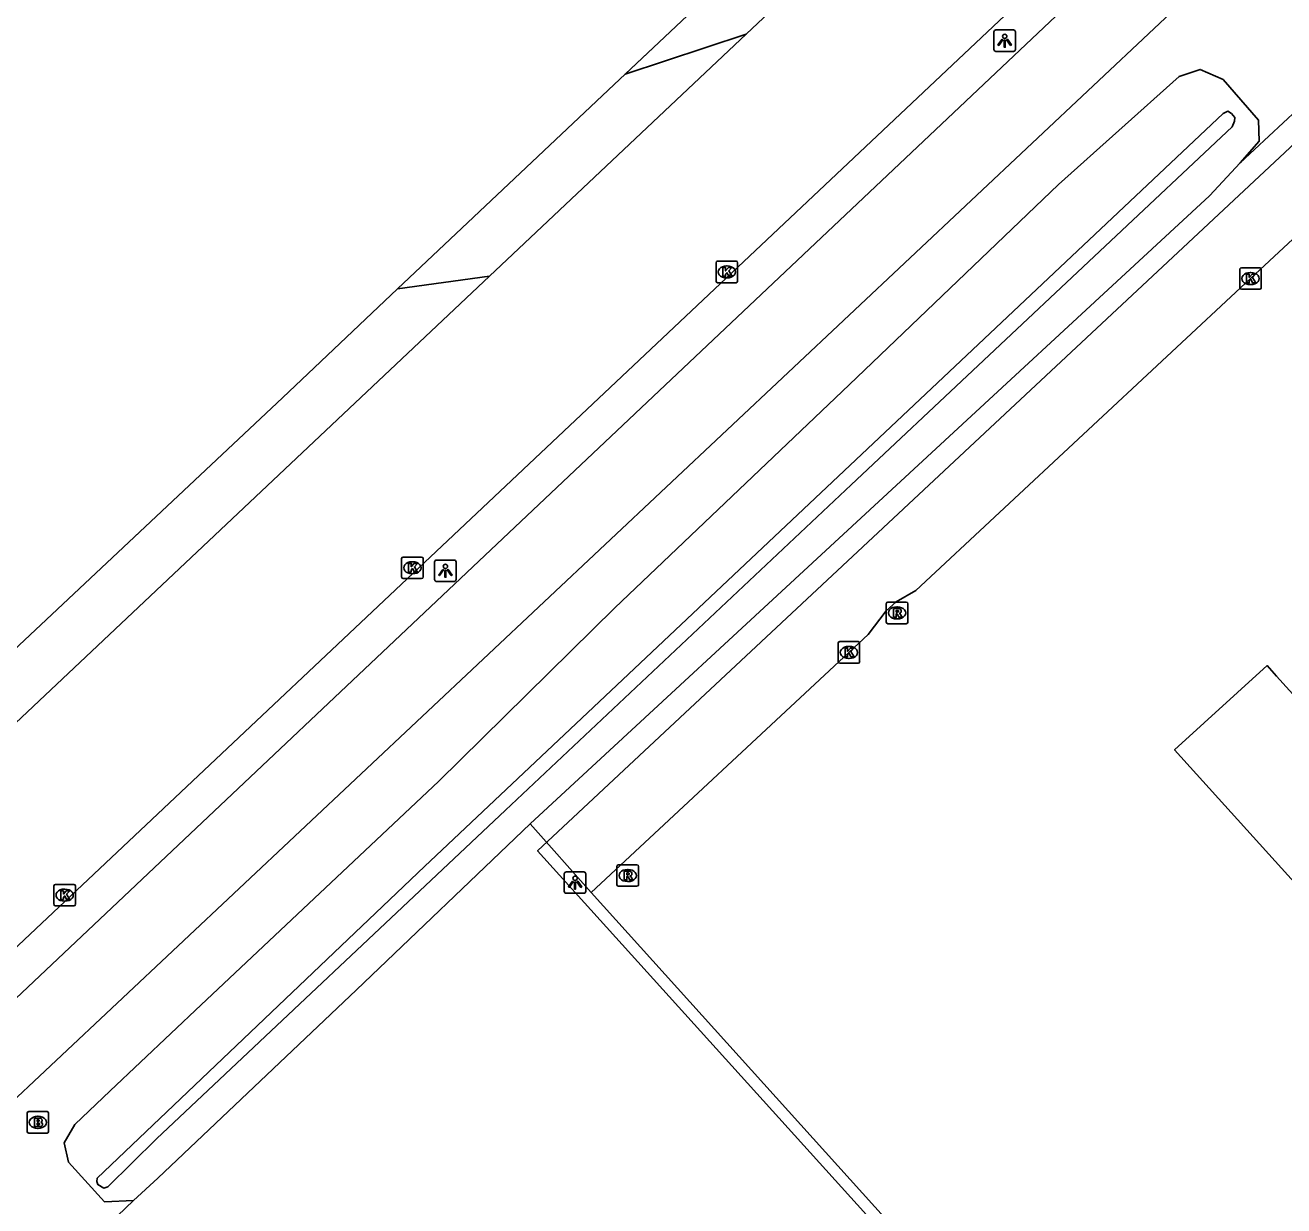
# Model space of a CAD drawing. Extents: x 156141 to 158132, y 385651 to 388399.
# Drawn here: x 156440.2 to 156498.6, y 387475.2 to 387530 of the extents above; entities that cross this region are included whole.
import ezdxf

# ---------------------------------------------------------------- set-up
doc = ezdxf.new("R2010")
doc.units = 0
for name, color, linetype in [('IMGEO_Berm_groen', 7, 'Continuous'), ('IMGEO_Brandkraan', 7, 'Continuous'), ('IMGEO_Fietspad_gesloten', 7, 'Continuous'), ('IMGEO_Grasland_agrarisch', 7, 'Continuous'), ('IMGEO_Groenvoorziening', 7, 'Continuous'), ('IMGEO_Hek', 7, 'Continuous'), ('IMGEO_Kolk', 7, 'Continuous'), ('IMGEO_Lichtpunt', 7, 'Continuous'), ('IMGEO_Pand', 7, 'Continuous'), ('IMGEO_Rijbaan_lokaal_gesloten', 7, 'Continuous'), ('IMGEO_Rijbaan_lokaal_open', 7, 'Continuous'), ('IMGEO_Rioolput', 7, 'Continuous'), ('IMGEO_Waterloop', 7, 'Continuous')]:
    doc.layers.add(name, color=color, linetype=linetype)

msp = doc.modelspace()

# ---------------------------------------------------------------- linework, layer by layer
at = {"layer": 'IMGEO_Berm_groen'}
for points in [[(156468.008, 387527.74), (156471.142, 387530.701), (156495.654, 387553.795), (156495.089, 387554.361), (156496.881, 387556.093), (156497.455, 387555.488), (156510.629, 387567.966), (156529.863, 387586.065), (156536.23, 387592.718), (156540.59, 387597.212)], [(156496.554, 387523.626), (156503.193, 387529.807)], [(156496.554, 387523.626), (156497.425, 387524.629), (156497.396, 387525.602), (156495.752, 387527.494), (156494.691, 387527.961), (156493.721, 387527.625), (156488.117, 387522.619), (156478.396, 387513.326), (156467.535, 387502.976), (156459.352, 387494.912), (156448.341, 387484.539), (156444.116, 387480.552), (156442.475, 387478.983), (156441.976, 387478.135), (156442.177, 387477.248), (156443.844, 387475.402), (156445.188, 387475.47)], [(156391.052, 387455.634), (156391.387, 387455.539), (156425.089, 387487.348), (156452.106, 387512.72), (156457.451, 387517.769)], [(156439.579, 387470.075), (156445.188, 387475.47)]]:
    msp.add_lwpolyline(points, dxfattribs=at)
at = {"layer": 'IMGEO_Brandkraan'}
for p, q in [((156440.256, 387478.665), (156440.256, 387479.517)), ((156440.331, 387479.591), (156441.183, 387479.591)), ((156440.744, 387479.371), (156440.769, 387479.371)), ((156441.257, 387479.517), (156441.257, 387478.665)), ((156440.767, 387478.811), (156440.742, 387478.811)), ((156441.183, 387478.591), (156440.331, 387478.591))]:
    msp.add_line(p, q, dxfattribs=at)
for points in [[(156440.256, 387478.665), (156440.256, 387479.517)], [(156440.331, 387479.591), (156441.183, 387479.591)], [(156441.257, 387479.517), (156441.257, 387478.665)], [(156440.604, 387479.291), (156440.604, 387478.891), (156440.817, 387478.891)], [(156440.835, 387479.291), (156440.604, 387479.291)], [(156440.783, 387479.21), (156440.729, 387479.21), (156440.729, 387479.134)], [(156440.729, 387479.134), (156440.782, 387479.134)], [(156440.791, 387479.058), (156440.729, 387479.058), (156440.729, 387478.977)], [(156440.729, 387478.977), (156440.791, 387478.977)], [(156441.183, 387478.591), (156440.331, 387478.591)]]:
    msp.add_lwpolyline(points, dxfattribs=at)
for centre, radius, start, end in [((156440.333, 387479.515), 0.0765, 91.55205, 178.44795), ((156440.333, 387479.515), 0.0765, 91.55205, 178.44795), ((156441.181, 387479.515), 0.0765, 1.55205, 88.44795), ((156441.181, 387479.515), 0.0765, 1.55205, 88.44795), ((156440.784, 387479.172), 0.0379, 267.82845, 90.93552), ((156440.792, 387479.017), 0.0404, 269.87594, 90.50774), ((156440.823, 387479.142), 0.251, 268.66757, 293.53466), ((156440.839, 387479.146), 0.145, 59.4692, 91.53667), ((156440.864, 387479.193), 0.0922, 285.51372, 58.15012), ((156440.869, 387479.001), 0.105, 301.31148, 78.98903), ((156440.333, 387478.667), 0.0765, 181.55205, 268.44795), ((156440.333, 387478.667), 0.0765, 181.55205, 268.44795), ((156441.181, 387478.667), 0.0765, 271.55205, 358.44795), ((156441.181, 387478.667), 0.0765, 271.55205, 358.44795)]:
    msp.add_arc(centre, radius, start, end, dxfattribs=at)
for centre, major_axis, ratio, start_param, end_param in [((156440.743, 387479.091), (-0.387, 0.002), 0.722429, 4.712389, 7.853982), ((156440.768, 387479.091), (-0.39, 0.002), 0.717154, 1.570796, 4.712389)]:
    msp.add_ellipse(centre, major_axis=major_axis, ratio=ratio, start_param=start_param, end_param=end_param, dxfattribs=at)
at = {"layer": 'IMGEO_Fietspad_gesloten'}
for points in [[(156585.415, 387620.086), (156578.126, 387613.433), (156551.398, 387590.304), (156495.527, 387537.568), (156379.452, 387427.902)], [(156590.669, 387620.135), (156581.442, 387611.597), (156554.376, 387588.321), (156498.217, 387535.194), (156430.268, 387471.316), (156381.614, 387425.402)]]:
    msp.add_lwpolyline(points, dxfattribs=at)
at = {"layer": 'IMGEO_Grasland_agrarisch'}
for points in [[(156445.188, 387475.47), (156446.319, 387476.506), (156455.542, 387485.247), (156463.601, 387492.949)], [(156463.601, 387492.949), (156466.435, 387489.763)]]:
    msp.add_lwpolyline(points, dxfattribs=at)
at = {"layer": 'IMGEO_Groenvoorziening'}
msp.add_lwpolyline([(156463.601, 387492.949), (156495.122, 387522.095), (156496.554, 387523.626)], dxfattribs=at)
at = {"layer": 'IMGEO_Hek'}
for points in [[(156646.881, 387477.996), (156638.619, 387470.479), (156638.602, 387470.464), (156602.22, 387437.666), (156601.882, 387437.361), (156590.708, 387427.281), (156590.403, 387427.007), (156590.376, 387426.982), (156553.024, 387393.236), (156505.235, 387445.99), (156463.944, 387491.685), (156532.587, 387555.868), (156577.395, 387597.823), (156580.308, 387599.849), (156603.227, 387615.785)], [(156548.867, 387605.742), (156540.59, 387597.212), (156536.23, 387592.718), (156529.863, 387586.065), (156510.629, 387567.966), (156497.455, 387555.488), (156496.881, 387556.093), (156495.089, 387554.361), (156495.654, 387553.795), (156471.142, 387530.701), (156467.766, 387527.512), (156457.451, 387517.769), (156452.106, 387512.72), (156425.089, 387487.348), (156391.387, 387455.539), (156391.052, 387455.634), (156386.592, 387456.896), (156386.35, 387456.964), (156377.511, 387448.6), (156375.204, 387442.28), (156374.956, 387442.047), (156370.988, 387438.316), (156367.952, 387435.462), (156364.053, 387431.796)]]:
    msp.add_lwpolyline(points, dxfattribs=at)
at = {"layer": 'IMGEO_Kolk'}
for p, q in [((156472.301, 387519.06), (156473.153, 387519.06)), ((156472.226, 387518.134), (156472.226, 387518.986)), ((156472.714, 387518.84), (156472.739, 387518.84)), ((156473.227, 387518.986), (156473.227, 387518.134)), ((156496.526, 387517.827), (156496.526, 387518.679)), ((156496.601, 387518.753), (156497.453, 387518.753)), ((156497.014, 387518.533), (156497.039, 387518.533)), ((156497.527, 387518.679), (156497.527, 387517.827)), ((156473.153, 387518.06), (156472.301, 387518.06)), ((156472.737, 387518.28), (156472.712, 387518.28)), ((156497.037, 387517.973), (156497.012, 387517.973)), ((156497.453, 387517.753), (156496.601, 387517.753)), ((156457.635, 387504.402), (156457.635, 387505.254)), ((156457.71, 387505.328), (156458.562, 387505.328)), ((156458.123, 387505.108), (156458.148, 387505.108)), ((156458.636, 387505.254), (156458.636, 387504.402)), ((156458.146, 387504.548), (156458.121, 387504.548)), ((156458.562, 387504.328), (156457.71, 387504.328)), ((156477.889, 387500.474), (156477.889, 387501.326)), ((156477.964, 387501.4), (156478.816, 387501.4)), ((156478.377, 387501.18), (156478.402, 387501.18)), ((156478.89, 387501.326), (156478.89, 387500.474)), ((156478.816, 387500.4), (156477.964, 387500.4)), ((156478.4, 387500.62), (156478.375, 387500.62)), ((156441.5, 387489.209), (156441.5, 387490.061)), ((156441.575, 387490.135), (156442.427, 387490.135)), ((156441.988, 387489.915), (156442.013, 387489.915)), ((156442.501, 387490.061), (156442.501, 387489.209)), ((156442.011, 387489.355), (156441.986, 387489.355)), ((156442.427, 387489.135), (156441.575, 387489.135))]:
    msp.add_line(p, q, dxfattribs=at)
for points in [[(156472.301, 387519.06), (156473.153, 387519.06)], [(156472.226, 387518.134), (156472.226, 387518.986)], [(156472.547, 387518.76), (156472.67, 387518.76), (156472.67, 387518.609), (156472.8, 387518.76), (156472.964, 387518.76), (156472.818, 387518.609), (156472.971, 387518.36), (156472.819, 387518.36), (156472.734, 387518.524), (156472.67, 387518.457), (156472.67, 387518.36), (156472.547, 387518.36), (156472.547, 387518.76)], [(156473.227, 387518.986), (156473.227, 387518.134)], [(156496.526, 387517.827), (156496.526, 387518.679)], [(156496.601, 387518.753), (156497.453, 387518.753)], [(156496.847, 387518.453), (156496.97, 387518.453), (156496.97, 387518.302), (156497.1, 387518.453), (156497.264, 387518.453), (156497.118, 387518.302), (156497.271, 387518.053), (156497.119, 387518.053), (156497.034, 387518.217), (156496.97, 387518.15), (156496.97, 387518.053), (156496.847, 387518.053), (156496.847, 387518.453)], [(156497.527, 387518.679), (156497.527, 387517.827)], [(156473.153, 387518.06), (156472.301, 387518.06)], [(156497.453, 387517.753), (156496.601, 387517.753)], [(156457.635, 387504.402), (156457.635, 387505.254)], [(156457.71, 387505.328), (156458.562, 387505.328)], [(156457.956, 387505.028), (156458.079, 387505.028), (156458.079, 387504.877), (156458.209, 387505.028), (156458.373, 387505.028), (156458.227, 387504.877), (156458.38, 387504.628), (156458.228, 387504.628), (156458.143, 387504.792), (156458.079, 387504.725), (156458.079, 387504.628), (156457.956, 387504.628), (156457.956, 387505.028)], [(156458.636, 387505.254), (156458.636, 387504.402)], [(156458.562, 387504.328), (156457.71, 387504.328)], [(156477.889, 387500.474), (156477.889, 387501.326)], [(156477.964, 387501.4), (156478.816, 387501.4)], [(156478.21, 387501.1), (156478.333, 387501.1), (156478.333, 387500.949), (156478.463, 387501.1), (156478.627, 387501.1), (156478.481, 387500.949), (156478.634, 387500.7), (156478.482, 387500.7), (156478.397, 387500.864), (156478.333, 387500.797), (156478.333, 387500.7), (156478.21, 387500.7), (156478.21, 387501.1)], [(156478.89, 387501.326), (156478.89, 387500.474)], [(156478.816, 387500.4), (156477.964, 387500.4)], [(156441.5, 387489.209), (156441.5, 387490.061)], [(156441.575, 387490.135), (156442.427, 387490.135)], [(156441.821, 387489.835), (156441.944, 387489.835), (156441.944, 387489.684), (156442.074, 387489.835), (156442.238, 387489.835), (156442.092, 387489.684), (156442.245, 387489.435), (156442.093, 387489.435), (156442.008, 387489.599), (156441.944, 387489.532), (156441.944, 387489.435), (156441.821, 387489.435), (156441.821, 387489.835)], [(156442.501, 387490.061), (156442.501, 387489.209)], [(156442.427, 387489.135), (156441.575, 387489.135)]]:
    msp.add_lwpolyline(points, dxfattribs=at)
for centre, start, end in [((156472.303, 387518.984), 91.55205, 178.44795), ((156472.303, 387518.984), 91.55205, 178.44795), ((156473.151, 387518.984), 1.55205, 88.44795), ((156473.151, 387518.984), 1.55205, 88.44795), ((156496.603, 387518.677), 91.55205, 178.44795), ((156496.603, 387518.677), 91.55205, 178.44795), ((156497.451, 387518.677), 1.55205, 88.44795), ((156497.451, 387518.677), 1.55205, 88.44795), ((156472.303, 387518.136), 181.55205, 268.44795), ((156472.303, 387518.136), 181.55205, 268.44795), ((156473.151, 387518.136), 271.55205, 358.44795), ((156473.151, 387518.136), 271.55205, 358.44795), ((156496.603, 387517.829), 181.55205, 268.44795), ((156496.603, 387517.829), 181.55205, 268.44795), ((156497.451, 387517.829), 271.55205, 358.44795), ((156497.451, 387517.829), 271.55205, 358.44795), ((156457.712, 387505.252), 91.55205, 178.44795), ((156457.712, 387505.252), 91.55205, 178.44795), ((156458.56, 387505.252), 1.55205, 88.44795), ((156458.56, 387505.252), 1.55205, 88.44795), ((156457.712, 387504.404), 181.55205, 268.44795), ((156457.712, 387504.404), 181.55205, 268.44795), ((156458.56, 387504.404), 271.55205, 358.44795), ((156458.56, 387504.404), 271.55205, 358.44795), ((156477.966, 387501.324), 91.55205, 178.44795), ((156477.966, 387501.324), 91.55205, 178.44795), ((156478.814, 387501.324), 1.55205, 88.44795), ((156478.814, 387501.324), 1.55205, 88.44795), ((156477.966, 387500.476), 181.55205, 268.44795), ((156477.966, 387500.476), 181.55205, 268.44795), ((156478.814, 387500.476), 271.55205, 358.44795), ((156478.814, 387500.476), 271.55205, 358.44795), ((156441.577, 387490.059), 91.55205, 178.44795), ((156441.577, 387490.059), 91.55205, 178.44795), ((156442.425, 387490.059), 1.55205, 88.44795), ((156442.425, 387490.059), 1.55205, 88.44795), ((156441.577, 387489.211), 181.55205, 268.44795), ((156441.577, 387489.211), 181.55205, 268.44795), ((156442.425, 387489.211), 271.55205, 358.44795), ((156442.425, 387489.211), 271.55205, 358.44795)]:
    msp.add_arc(centre, 0.0765, start, end, dxfattribs=at)
for centre, major_axis, ratio, start_param, end_param in [((156472.713, 387518.56), (-0.387, 0.002), 0.722429, 4.712389, 7.853982), ((156472.738, 387518.56), (-0.39, 0.002), 0.717154, 1.570796, 4.712389), ((156497.013, 387518.253), (-0.387, 0.002), 0.722429, 4.712389, 7.853982), ((156497.038, 387518.253), (-0.39, 0.002), 0.717154, 1.570796, 4.712389), ((156458.122, 387504.828), (-0.387, 0.002), 0.722429, 4.712389, 7.853982), ((156458.147, 387504.828), (-0.39, 0.002), 0.717154, 1.570796, 4.712389), ((156478.376, 387500.9), (-0.387, 0.002), 0.722429, 4.712389, 7.853982), ((156478.401, 387500.9), (-0.39, 0.002), 0.717154, 1.570796, 4.712389), ((156441.987, 387489.635), (-0.387, 0.002), 0.722429, 4.712389, 7.853982), ((156442.012, 387489.635), (-0.39, 0.002), 0.717154, 1.570796, 4.712389)]:
    msp.add_ellipse(centre, major_axis=major_axis, ratio=ratio, start_param=start_param, end_param=end_param, dxfattribs=at)
at = {"layer": 'IMGEO_Lichtpunt'}
for p, q in [((156485.121, 387529.697), (156485.121, 387528.89)), ((156485.121, 387529.697), (156485.121, 387528.89)), ((156486.023, 387529.792), (156485.215, 387529.792)), ((156486.023, 387529.792), (156485.215, 387529.792)), ((156486.117, 387528.89), (156486.117, 387529.697)), ((156486.117, 387528.89), (156486.117, 387529.697)), ((156485.215, 387528.796), (156486.023, 387528.796)), ((156485.215, 387528.796), (156486.023, 387528.796)), ((156459.168, 387505.093), (156459.168, 387504.286)), ((156459.168, 387505.093), (156459.168, 387504.286)), ((156460.07, 387505.188), (156459.262, 387505.188)), ((156460.07, 387505.188), (156459.262, 387505.188)), ((156460.164, 387504.286), (156460.164, 387505.093)), ((156460.164, 387504.286), (156460.164, 387505.093)), ((156459.262, 387504.192), (156460.07, 387504.192)), ((156459.262, 387504.192), (156460.07, 387504.192)), ((156465.186, 387490.622), (156465.186, 387489.815)), ((156465.186, 387490.622), (156465.186, 387489.815)), ((156466.088, 387490.717), (156465.28, 387490.717)), ((156466.088, 387490.717), (156465.28, 387490.717)), ((156466.182, 387489.815), (156466.182, 387490.622)), ((156466.182, 387489.815), (156466.182, 387490.622)), ((156465.28, 387489.721), (156466.088, 387489.721)), ((156465.28, 387489.721), (156466.088, 387489.721))]:
    msp.add_line(p, q, dxfattribs=at)
for points in [[(156485.495, 387529.361), (156485.534, 387529.333), (156485.346, 387529.071), (156485.308, 387529.098), (156485.495, 387529.361)], [(156485.597, 387529.313), (156485.644, 387529.313), (156485.644, 387528.991), (156485.597, 387528.991), (156485.597, 387529.313)], [(156485.707, 387529.333), (156485.745, 387529.36), (156485.932, 387529.098), (156485.893, 387529.07), (156485.707, 387529.333)], [(156459.542, 387504.757), (156459.581, 387504.729), (156459.393, 387504.467), (156459.355, 387504.494), (156459.542, 387504.757)], [(156459.644, 387504.709), (156459.691, 387504.709), (156459.691, 387504.387), (156459.644, 387504.387), (156459.644, 387504.709)], [(156459.754, 387504.729), (156459.792, 387504.756), (156459.979, 387504.494), (156459.94, 387504.466), (156459.754, 387504.729)], [(156465.56, 387490.286), (156465.599, 387490.258), (156465.411, 387489.996), (156465.373, 387490.023), (156465.56, 387490.286)], [(156465.662, 387490.238), (156465.709, 387490.238), (156465.709, 387489.916), (156465.662, 387489.916), (156465.662, 387490.238)], [(156465.772, 387490.258), (156465.81, 387490.285), (156465.997, 387490.023), (156465.958, 387489.995), (156465.772, 387490.258)]]:
    msp.add_lwpolyline(points, dxfattribs=at)
for centre in [(156485.62, 387529.495), (156459.667, 387504.891), (156465.685, 387490.42)]:
    msp.add_circle(centre, 0.0994, dxfattribs=at)
for centre, start, end in [((156485.215, 387529.697), 90, 180), ((156485.215, 387529.697), 90, 180), ((156486.023, 387529.697), 0, 90), ((156486.023, 387529.697), 0, 90), ((156485.215, 387528.89), 180, 270), ((156485.215, 387528.89), 180, 270), ((156486.023, 387528.89), 270, 0), ((156486.023, 387528.89), 270, 360), ((156459.262, 387505.093), 90, 180), ((156459.262, 387505.093), 90, 180), ((156460.07, 387505.093), 0, 90), ((156460.07, 387505.093), 0, 90), ((156459.262, 387504.286), 180, 270), ((156459.262, 387504.286), 180, 270), ((156460.07, 387504.286), 270, 0), ((156460.07, 387504.286), 270, 360), ((156465.28, 387490.622), 90, 180), ((156465.28, 387490.622), 90, 180), ((156466.088, 387490.622), 0, 90), ((156466.088, 387490.622), 0, 90), ((156465.28, 387489.815), 180, 270), ((156465.28, 387489.815), 180, 270), ((156466.088, 387489.815), 270, 0), ((156466.088, 387489.815), 270, 360)]:
    msp.add_arc(centre, 0.0946, start, end, dxfattribs=at)
at = {"layer": 'IMGEO_Pand'}
msp.add_lwpolyline([(156499.725, 387498.144), (156498.226, 387499.803), (156497.797, 387500.29), (156493.504, 387496.382), (156508.107, 387480.231), (156503.369, 387475.95), (156509.725, 387468.92)], dxfattribs=at)
at = {"layer": 'IMGEO_Rijbaan_lokaal_gesloten'}
for points in [[(156379.528, 387430.462), (156494.497, 387538.848), (156552.666, 387593.555), (156552.503, 387593.766), (156576.876, 387614.53)], [(156466.435, 387489.763), (156478.39, 387500.9), (156479.281, 387501.735), (156480.114, 387502.834), (156480.58, 387503.254), (156481.503, 387503.777), (156497.027, 387518.253), (156529.401, 387548.361), (156559.408, 387576.269), (156587.969, 387602.829)], [(156473.626, 387529.59), (156535.77, 387588.187)], [(156461.719, 387518.363), (156473.626, 387529.59)], [(156394.388, 387454.876), (156461.719, 387518.363)], [(156553.041, 387393.957), (156552.137, 387394.96), (156551.783, 387395.353), (156551.487, 387395.68), (156540.733, 387407.559), (156527.687, 387421.99), (156516.643, 387434.183), (156506.282, 387445.653), (156494.568, 387458.596), (156480.17, 387474.529), (156466.435, 387489.763)]]:
    msp.add_lwpolyline(points, dxfattribs=at)
at = {"layer": 'IMGEO_Rijbaan_lokaal_open'}
for points in [[(156473.626, 387529.59), (156468.008, 387527.74)], [(156457.451, 387517.769), (156467.766, 387527.512), (156468.008, 387527.74)], [(156461.719, 387518.363), (156457.451, 387517.769)]]:
    msp.add_lwpolyline(points, dxfattribs=at)
at = {"layer": 'IMGEO_Rioolput'}
for p, q in [((156480.125, 387502.309), (156480.125, 387503.161)), ((156480.2, 387503.235), (156481.052, 387503.235)), ((156480.613, 387503.015), (156480.638, 387503.015)), ((156481.126, 387503.161), (156481.126, 387502.309)), ((156481.052, 387502.235), (156480.2, 387502.235)), ((156480.636, 387502.455), (156480.611, 387502.455)), ((156467.703, 387491.046), (156468.555, 387491.046)), ((156467.628, 387490.12), (156467.628, 387490.972)), ((156468.116, 387490.826), (156468.141, 387490.826)), ((156468.629, 387490.972), (156468.629, 387490.12)), ((156468.555, 387490.046), (156467.703, 387490.046)), ((156468.139, 387490.266), (156468.114, 387490.266))]:
    msp.add_line(p, q, dxfattribs=at)
for points in [[(156480.125, 387502.309), (156480.125, 387503.161)], [(156480.2, 387503.235), (156481.052, 387503.235)], [(156480.714, 387502.933), (156480.462, 387502.935), (156480.462, 387502.535)], [(156480.462, 387502.535), (156480.586, 387502.535), (156480.586, 387502.697), (156480.597, 387502.697)], [(156480.64, 387502.854), (156480.586, 387502.854), (156480.586, 387502.773)], [(156480.586, 387502.773), (156480.638, 387502.773)], [(156481.126, 387503.161), (156481.126, 387502.309)], [(156481.052, 387502.235), (156480.2, 387502.235)], [(156480.644, 387502.668), (156480.715, 387502.535), (156480.855, 387502.535), (156480.79, 387502.661)], [(156467.703, 387491.046), (156468.555, 387491.046)], [(156467.628, 387490.12), (156467.628, 387490.972)], [(156468.217, 387490.744), (156467.965, 387490.746), (156467.965, 387490.346)], [(156467.965, 387490.346), (156468.089, 387490.346), (156468.089, 387490.508), (156468.1, 387490.508)], [(156468.143, 387490.665), (156468.089, 387490.665), (156468.089, 387490.584)], [(156468.089, 387490.584), (156468.141, 387490.584)], [(156468.147, 387490.479), (156468.218, 387490.346), (156468.358, 387490.346), (156468.293, 387490.472)], [(156468.629, 387490.972), (156468.629, 387490.12)], [(156468.555, 387490.046), (156467.703, 387490.046)]]:
    msp.add_lwpolyline(points, dxfattribs=at)
for centre, radius, start, end in [((156480.202, 387503.159), 0.0765, 91.55205, 178.44795), ((156480.202, 387503.159), 0.0765, 91.55205, 178.44795), ((156480.596, 387502.644), 0.0533, 26.02933, 88.69889), ((156480.622, 387502.962), 0.19, 274.7715, 282.96867), ((156480.646, 387502.758), 0.0964, 77.00612, 93.18647), ((156480.66, 387502.815), 0.0378, 276.66336, 79.67722), ((156480.713, 387502.823), 0.109, 350.36119, 89.41601), ((156480.711, 387502.823), 0.112, 277.58423, 350.98172), ((156480.695, 387502.608), 0.108, 29.51342, 73.79051), ((156481.05, 387503.159), 0.0765, 1.55205, 88.44795), ((156481.05, 387503.159), 0.0765, 1.55205, 88.44795), ((156480.202, 387502.311), 0.0765, 181.55205, 268.44795), ((156480.202, 387502.311), 0.0765, 181.55205, 268.44795), ((156481.05, 387502.311), 0.0765, 271.55205, 358.44795), ((156481.05, 387502.311), 0.0765, 271.55205, 358.44795), ((156467.705, 387490.97), 0.0765, 91.55205, 178.44795), ((156467.705, 387490.97), 0.0765, 91.55205, 178.44795), ((156468.553, 387490.97), 0.0765, 1.55205, 88.44795), ((156468.553, 387490.97), 0.0765, 1.55205, 88.44795), ((156468.099, 387490.455), 0.0533, 26.02933, 88.69889), ((156468.125, 387490.773), 0.19, 274.7715, 282.96867), ((156468.149, 387490.569), 0.0964, 77.00612, 93.18647), ((156468.163, 387490.626), 0.0378, 276.66336, 79.67722), ((156468.216, 387490.634), 0.109, 350.36119, 89.41601), ((156468.214, 387490.634), 0.112, 277.58423, 350.98172), ((156468.198, 387490.419), 0.108, 29.51342, 73.79051), ((156467.705, 387490.122), 0.0765, 181.55205, 268.44795), ((156467.705, 387490.122), 0.0765, 181.55205, 268.44795), ((156468.553, 387490.122), 0.0765, 271.55205, 358.44795), ((156468.553, 387490.122), 0.0765, 271.55205, 358.44795)]:
    msp.add_arc(centre, radius, start, end, dxfattribs=at)
for centre, major_axis, ratio, start_param, end_param in [((156480.612, 387502.735), (-0.387, 0.002), 0.722429, 4.712389, 7.853982), ((156480.637, 387502.735), (-0.39, 0.002), 0.717154, 1.570796, 4.712389), ((156468.115, 387490.546), (-0.387, 0.002), 0.722429, 4.712389, 7.853982), ((156468.14, 387490.546), (-0.39, 0.002), 0.717154, 1.570796, 4.712389)]:
    msp.add_ellipse(centre, major_axis=major_axis, ratio=ratio, start_param=start_param, end_param=end_param, dxfattribs=at)
at = {"layer": 'IMGEO_Waterloop'}
msp.add_lwpolyline([(156496.169, 387525.293), (156496.279, 387525.559), (156496.295, 387525.732), (156496.138, 387525.92), (156495.981, 387526.014), (156495.762, 387525.92), (156458.704, 387490.967), (156443.509, 387476.498), (156443.493, 387476.341), (156443.54, 387476.2), (156443.822, 387476.043), (156444.01, 387476.09), (156446.261, 387478.318), (156462.452, 387493.585), (156478.489, 387508.678), (156496.169, 387525.293)], dxfattribs=at)

doc.saveas('drawing.dxf')
